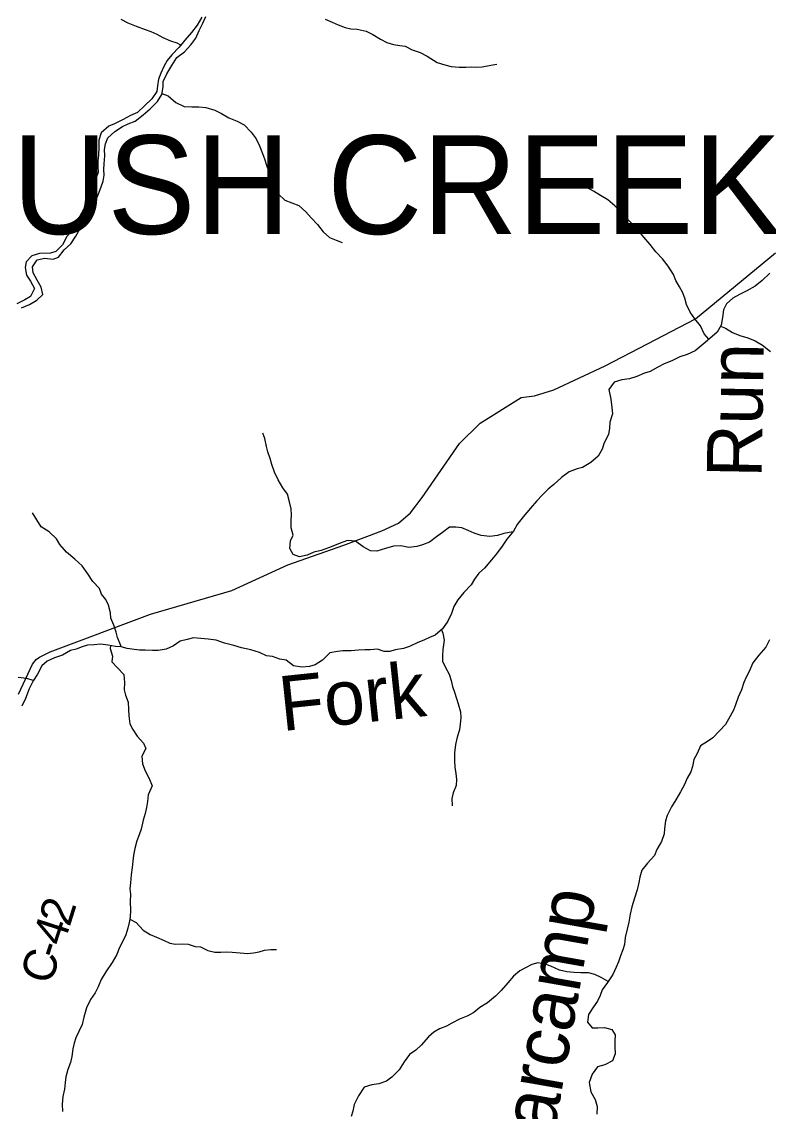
# Model space of a CAD drawing. Extents: x 1624196 to 2029251, y 146837 to 440034.
# Drawn here: x 1759899 to 1766716, y 302092 to 312033 of the extents above; entities that cross this region are included whole.
import ezdxf

# ---------------------------------------------------------------- set-up
doc = ezdxf.new("R2010")
doc.units = 0
for name, color, linetype in [('GM_X_County_Road', 7, 'Continuous'), ('GM_X_County_Road_Text', 7, 'Continuous'), ('GM_X_Minor_River', 7, 'Continuous'), ('GM_X_Minor_River_Text', 7, 'Continuous'), ('GM_X_Township_Text', 7, 'Continuous')]:
    doc.layers.add(name, color=color, linetype=linetype)

msp = doc.modelspace()

# ---------------------------------------------------------------- linework, layer by layer
at = {"layer": 'GM_X_County_Road'}
msp.add_lwpolyline([(1759868.5, 305897.8), (1759997.1, 306172.2), (1760029.6, 306213.2), (1760062, 306234.7), (1760159.4, 306284.1), (1761076.2, 306626.7), (1761818.8, 306843.4), (1762329.3, 307076.8), (1762839.7, 307256), (1763186.1, 307387.5), (1763340.2, 307459.3), (1763448.5, 307551.3), (1763554.8, 307691.3), (1763896, 308183.7), (1764086.5, 308369.7), (1764459, 308603.4), (1764583.1, 308621.2), (1764759.2, 308674.8), (1765227.7, 308894.3), (1765614.2, 309093.8), (1766050.8, 309323.3), (1766784.2, 309925.1)], dxfattribs=at)
at = {"layer": 'GM_X_Minor_River'}
for points in [[(1761542.9, 312074.5), (1761502.3, 312002.6), (1761449.8, 311934.7), (1761389.3, 311864.9), (1761336.8, 311801), (1761268.3, 311731.3), (1761227.9, 311679.4), (1761197.5, 311625.5), (1761169, 311565.5), (1761146.6, 311509.5), (1761138.2, 311449.3), (1761133.9, 311397.2), (1761087.4, 311331.3), (1761020.9, 311267.6), (1760956.4, 311205.8), (1760892.2, 311178.1), (1760823.8, 311142.5), (1760745.5, 311102.9), (1760695.3, 311081.1), (1760624.8, 311019.4), (1760602.3, 310953.3), (1760601.9, 310885.2), (1760601.4, 310815), (1760593.1, 310762.9), (1760592.7, 310712.7), (1760596.4, 310658.5), (1760573.9, 310596.5), (1760549.5, 310530.5), (1760533.1, 310478.5), (1760512.7, 310418.4), (1760480.2, 310354.4), (1760443.7, 310286.5), (1760403.2, 310210.5), (1760362.6, 310132.6), (1760312.1, 310072.7), (1760271.6, 309996.8), (1760211.1, 309937), (1760161, 309923.3), (1760060.8, 309919.9), (1759992.6, 309898.3), (1759938.2, 309842.5), (1759929.9, 309792.4), (1759943.4, 309720.1), (1759979.1, 309667.7), (1760014.7, 309599.3), (1759980.1, 309527.3), (1759925.9, 309495.5), (1759855.5, 309459.9)], [(1759897.3, 309421.5), (1759969.6, 309453.2), (1760036, 309492.8), (1760092.4, 309544.6), (1760076.8, 309610.9), (1760041.2, 309675.3), (1760003.6, 309743.8), (1759997.9, 309796), (1760040.4, 309861.9), (1760110.6, 309875.4), (1760184.6, 309867), (1760234.8, 309884.7), (1760285.3, 309952.5), (1760347.7, 310008.3), (1760394.3, 310078.2), (1760432.8, 310146.2), (1760487.3, 310224), (1760507.8, 310290.1), (1760530.2, 310342.1), (1760578.7, 310412), (1760601.1, 310464), (1760623.5, 310526), (1760643.9, 310580), (1760650.3, 310634.1), (1760648.6, 310684.3), (1760651, 310738.4), (1760657.4, 310808.6), (1760655.8, 310866.8), (1760664.2, 310920.9), (1760686.6, 310974.9), (1760749, 311032.6), (1760819.4, 311076.3), (1760869.6, 311102.1), (1760933.9, 311125.7), (1761008.3, 311185.4), (1761072.8, 311239.1), (1761139.3, 311304.9), (1761177.8, 311370.8), (1761190.2, 311439), (1761190.6, 311489.1), (1761223, 311557.1), (1761269.6, 311635), (1761316.1, 311706.9), (1761386.6, 311758.6), (1761443.1, 311822.4), (1761489.5, 311882.3), (1761518, 311954.3), (1761552.5, 312020.3), (1761578.9, 312080.3)], [(1761351.3, 311818.7), (1761317, 311837.3), (1761261.1, 311857.7), (1761191.2, 311886.2), (1761135.4, 311916.7), (1761081.5, 311941.1), (1761029.5, 311959.5), (1760945.6, 311990.1), (1760869.8, 312020.7), (1760805.9, 312055.2)], [(1762670, 312057.2), (1762733.8, 312030.8), (1762787.7, 312006.3), (1762851.6, 311981.9), (1762903.6, 311969.5), (1762963.7, 311965.1), (1763043.6, 311946.5), (1763105.5, 311918), (1763175.3, 311873.5), (1763233.1, 311845), (1763295.1, 311826.6), (1763351.1, 311818.2), (1763401.1, 311811.9), (1763464.9, 311777.3), (1763538.9, 311752.8), (1763602.7, 311720.3), (1763692.4, 311661.6), (1763762.3, 311639.1), (1763820.3, 311624.6), (1763892.4, 311620.2), (1763954.4, 311619.8), (1764004.5, 311621.5), (1764054.5, 311619.1), (1764104.6, 311620.8), (1764182.8, 311636.3), (1764236.9, 311648)], [(1761179.4, 311380.1), (1761235.7, 311358.4), (1761307.4, 311297.8), (1761383.2, 311259.2), (1761451.3, 311256.8), (1761517.4, 311256.3), (1761581.4, 311249.9), (1761663.3, 311227.3), (1761723.2, 311194.9), (1761791, 311156.3), (1761864.9, 311125.8), (1761930.7, 311093.2), (1761994.3, 311024.6), (1762040, 310966.2), (1762069.6, 310901.8), (1762097.1, 310831.4), (1762116.8, 310781.2), (1762138.4, 310716.8), (1762162, 310648.5), (1762183.6, 310592.2), (1762213.2, 310515.8), (1762244.8, 310461.4), (1762302.5, 310404.9), (1762366.4, 310382.4), (1762428.3, 310358), (1762494, 310299.4), (1762543.7, 310244.9), (1762601.4, 310184.4), (1762651, 310115.9), (1762710.7, 310065.3), (1762770.6, 310040.9), (1762824.5, 310018.5)], [(1766175.1, 309136.6), (1766132.5, 309187), (1766099, 309259.4), (1766047.3, 309321.9), (1766003.7, 309384.3), (1765970.1, 309454.8), (1765954.5, 309511), (1765932.8, 309565.3), (1765905.1, 309615.6), (1765871.5, 309672), (1765849.8, 309728.3), (1765802.3, 309802.8), (1765750.7, 309871.3), (1765689, 309933.9), (1765639.4, 310000.4), (1765581.8, 310069), (1765518.2, 310141.6), (1765446.6, 310216.2), (1765379, 310286.9), (1765315.4, 310353.5), (1765251.7, 310408), (1765185.9, 310446.6), (1765120.1, 310487.1), (1765058.3, 310519.6), (1764992.5, 310562.1), (1764924.6, 310588.6)], [(1766730.8, 309738.7), (1766660.3, 309673), (1766595.9, 309619.2), (1766521.5, 309577.6), (1766455.2, 309543.9), (1766393, 309512.2), (1766334.5, 309458.4), (1766308.2, 309404.5), (1766297.7, 309334.3), (1766285.2, 309264.2), (1766250.7, 309202.2), (1766184.3, 309144.5), (1766121.9, 309090.8), (1766049.4, 309031.1), (1765977.1, 308997.4), (1765908.9, 308975.8), (1765836.5, 308940.2), (1765766.3, 308910.5), (1765708, 308880.8), (1765639.7, 308843.1), (1765585.5, 308825.4), (1765515.2, 308795.8), (1765449, 308776.2), (1765380.9, 308764.6), (1765310.7, 308745), (1765262.2, 308677.1), (1765279.6, 308588.7), (1765287.1, 308514.5), (1765292.7, 308456.3), (1765270.2, 308378.2), (1765265.8, 308326.1), (1765257.4, 308268), (1765218.8, 308190), (1765200.5, 308134), (1765162, 308070), (1765097.5, 308012.3), (1765021.1, 307964.6), (1764971, 307952.9), (1764898.7, 307925.3), (1764828.3, 307873.6), (1764759.8, 307809.9), (1764707.5, 307768.1), (1764653, 307712.3), (1764604.6, 307660.4), (1764544.1, 307594.6)], [(1766280.9, 309256.5), (1766325, 309235.9), (1766388.9, 309197.3), (1766456.7, 309170.8), (1766530.7, 309148.3), (1766596.6, 309121.8), (1766664.4, 309081.3), (1766736.1, 309024.7)], [(1764383.2, 307378.5), (1764302.3, 307363.5), (1764244.2, 307345.8), (1764174, 307336.3), (1764096, 307344.8), (1764030, 307365.3), (1763976.2, 307391.7), (1763918.3, 307416.1), (1763864.3, 307422.5), (1763806.2, 307420.9), (1763741.8, 307373.1), (1763685.5, 307333.4), (1763623.1, 307285.6), (1763558.8, 307260), (1763506.7, 307244.3), (1763434.5, 307236.7), (1763362.6, 307251.2), (1763294.5, 307247.6), (1763222.3, 307228), (1763142, 307202.5), (1763084, 307206.9), (1763018.1, 307243.4), (1762948.4, 307294), (1762874.4, 307300.5), (1762806.1, 307276.8), (1762753.9, 307255.1), (1762701.7, 307231.4), (1762633.5, 307207.8), (1762567.3, 307192.1), (1762507.1, 307166.5), (1762436.9, 307150.9), (1762377, 307173.3), (1762347.3, 307227.6), (1762353.8, 307297.8), (1762378.2, 307349.8), (1762360.6, 307416.1), (1762359, 307482.3), (1762363.4, 307534.4), (1762359.7, 307588.6), (1762344.2, 307652.9), (1762324.6, 307721.2), (1762284.9, 307779.6), (1762239.4, 307852.1), (1762205.8, 307924.5), (1762182.3, 307992.8), (1762166.6, 308049.1), (1762145, 308107.4), (1762133.3, 308157.6), (1762117.8, 308229.9), (1762102.1, 308280.2)], [(1764544.1, 307594.6), (1764479.6, 307516.8), (1764425, 307445), (1764388.6, 307385), (1764330, 307313.2), (1764285.6, 307249.3), (1764235, 307177.4), (1764188.6, 307123.6), (1764124, 307047.8), (1764073.7, 307002), (1764035.3, 306948.1), (1764002.9, 306896.1), (1763936.3, 306824.3), (1763881.8, 306758.5), (1763845.4, 306698.6), (1763822.9, 306634.5), (1763790.4, 306564.6), (1763741.9, 306492.7), (1763673.5, 306436.9), (1763623.2, 306413.2), (1763571, 306389.5), (1763516.8, 306367.8), (1763440.5, 306332.1), (1763384.3, 306314.5), (1763310.2, 306300.9), (1763260, 306287.2), (1763210, 306287.5), (1763148, 306307.9), (1763081.9, 306302.3), (1763031.9, 306300.7), (1762975.8, 306299), (1762907.7, 306293.4), (1762831.6, 306293.9), (1762781.5, 306288.2), (1762711.3, 306274.6), (1762646.8, 306206.9), (1762578.5, 306165.2), (1762526.3, 306149.5), (1762458.2, 306143.9), (1762382.2, 306156.4), (1762312.4, 306207), (1762256.5, 306217.4), (1762188.5, 306239.9), (1762134.5, 306248.2), (1762070.7, 306276.7), (1761990.7, 306301.3), (1761904.8, 306319.9), (1761834.8, 306340.4), (1761750.9, 306363), (1761675, 306389.6), (1761603, 306398.1), (1761534.9, 306406.5), (1761468.9, 306411), (1761410.7, 306395.3), (1761344.6, 306381.7), (1761284.2, 306340), (1761218, 306308.3), (1761143.8, 306296.7), (1761093.7, 306295), (1761025.7, 306297.5), (1760975.6, 306299.8), (1760925.6, 306306.1), (1760861.6, 306314.6), (1760807.6, 306329), (1760755.6, 306331.3), (1760689.6, 306343.8), (1760617.6, 306354.3), (1760559.5, 306348.6), (1760499.4, 306345), (1760449.3, 306329.3), (1760395.1, 306309.5), (1760342.9, 306295.8), (1760272.6, 306254.2), (1760198.3, 306228.6), (1760132, 306198.9), (1760081.7, 306155.1), (1760043.2, 306081.2), (1760002.7, 306019.2), (1759966.2, 305947.3), (1759933.5, 305857.2), (1759899, 305787.3)], [(1760805.9, 306329), (1760801.8, 306349.1), (1760774.2, 306413.4), (1760762.5, 306463.6), (1760738.9, 306528), (1760711.3, 306590.3), (1760709.6, 306640.5), (1760692.1, 306710.8), (1760666.4, 306761.1), (1760628.7, 306811.5), (1760609, 306861.7), (1760547.4, 306926.3), (1760503.8, 306994.8), (1760450.2, 307069.3), (1760384.5, 307129.9), (1760306.9, 307192.6), (1760245.3, 307263.2), (1760215.6, 307313.5), (1760150, 307380.1), (1760076.2, 307424.7), (1760036.6, 307489.2), (1759996.9, 307551.6)], [(1763731.4, 306484.1), (1763745.7, 306454.5), (1763757.2, 306390.3), (1763744.7, 306306.1), (1763740.3, 306250), (1763741.9, 306197.8), (1763767.6, 306139.5), (1763801.2, 306079.1), (1763820.8, 306022.8), (1763832.5, 305966.6), (1763850.1, 305914.3), (1763869.8, 305858.1), (1763885.5, 305807.8), (1763907, 305737.5), (1763908.6, 305681.3), (1763904.3, 305623.2), (1763897.9, 305573.1), (1763875.4, 305505), (1763859, 305439), (1763850.4, 305360.8), (1763850, 305290.6), (1763855.6, 305230.4), (1763863.2, 305174.2), (1763868.8, 305118), (1763866.5, 305063.9), (1763840, 304995.8), (1763827.6, 304945.8), (1763829.2, 304879.6)], [(1760710.4, 306339.8), (1760705.4, 306315.6), (1760729, 306243.2), (1760720.6, 306193.1), (1760774.3, 306138.6), (1760832, 306076.1), (1760837.5, 306003.9), (1760835.1, 305937.7), (1760846.7, 305887.5), (1760872.3, 305825.1), (1760873.9, 305756.9), (1760877.5, 305700.8), (1760885, 305626.5), (1760912.7, 305576.2), (1760952.3, 305513.8), (1761010, 305451.2), (1761031.7, 305400.9), (1760997.2, 305333), (1761000.7, 305260.7), (1761026.3, 305198.4), (1761061.9, 305128), (1761089.4, 305059.6), (1761054.9, 304977.6), (1761048.5, 304917.5), (1761038.1, 304863.4), (1761025.7, 304807.3), (1761007.3, 304747.3), (1760988.7, 304665.1), (1760970.3, 304613.1), (1760949.9, 304559.1), (1760931.5, 304489), (1760919, 304426.9), (1760912.7, 304372.8), (1760906.3, 304314.7), (1760899.8, 304248.5), (1760891.3, 304174.4), (1760886.9, 304122.3), (1760892.6, 304072.1), (1760890.2, 304003.9), (1760893.6, 303927.7), (1760889.2, 303863.6), (1760880.9, 303813.5), (1760868.5, 303761.4), (1760848.1, 303701.4), (1760815.6, 303631.4), (1760789.2, 303579.4), (1760766.8, 303521.4), (1760724.2, 303447.5), (1760665.6, 303363.6), (1760625.1, 303293.7), (1760596.6, 303227.7), (1760568.2, 303171.7), (1760527.8, 303109.8), (1760491.2, 303033.8), (1760464.6, 302949.7), (1760452.2, 302883.6), (1760419.7, 302817.7), (1760393.3, 302761.7), (1760378.9, 302711.6), (1760364.6, 302659.6), (1760356.1, 302591.5), (1760343.7, 302535.4), (1760319.2, 302471.4), (1760300.8, 302405.3), (1760294.4, 302353.2), (1760290, 302293.1), (1760273.5, 302227), (1760267.1, 302156.8), (1760272.6, 302088.6)], [(1766728.4, 306393.3), (1766694, 306327.4), (1766629.4, 306253.6), (1766574.9, 306183.7), (1766542.3, 306105.7), (1766513.9, 306053.8), (1766493.6, 306003.7), (1766471.1, 305935.7), (1766442.6, 305869.7), (1766418.1, 305801.6), (1766399.8, 305751.6), (1766367.4, 305695.7), (1766324.8, 305619.7), (1766270.4, 305563.9), (1766211.9, 305500.1), (1766161.6, 305466.4), (1766099.3, 305426.6), (1766068.8, 305354.6), (1766038.4, 305302.7), (1766023.9, 305238.6), (1766009.6, 305188.6), (1765977.2, 305130.6), (1765952.8, 305074.6), (1765914.3, 305006.7), (1765871.7, 304932.7), (1765833.3, 304870.8), (1765792.7, 304790.8), (1765778.3, 304740.8), (1765767.9, 304672.7), (1765765.5, 304622.5), (1765743.1, 304554.5), (1765700.5, 304480.6), (1765678.1, 304424.5), (1765613.6, 304356.8), (1765561.1, 304290.9), (1765542.7, 304228.9), (1765534.3, 304178.8), (1765519.8, 304112.7), (1765495.3, 304036.6), (1765470.7, 303956.6), (1765454.3, 303888.5), (1765443.8, 303818.4), (1765427.3, 303752.3), (1765408.8, 303676.2), (1765402.4, 303614.1), (1765390, 303564), (1765367.6, 303510), (1765349.3, 303456), (1765328.9, 303406), (1765296.4, 303338), (1765247.9, 303266.1), (1765199.4, 303198.2), (1765181, 303148.2)], [(1760004.5, 306022.1), (1759946.8, 306041.7), (1759866.8, 306050.2)], [(1760885.8, 303843), (1760942.9, 303813.1), (1761008.5, 303744.5), (1761070.3, 303704), (1761128.2, 303679.5), (1761200.1, 303651), (1761252, 303626.6), (1761304, 303616.2), (1761370.1, 303619.8), (1761420.1, 303617.5), (1761482, 303595), (1761532.1, 303590.7), (1761599.9, 303558.2), (1761663.9, 303543.7), (1761715.9, 303543.4), (1761772, 303545), (1761822.1, 303542.7), (1761894.1, 303536.2), (1761962.1, 303529.8), (1762014.2, 303537.5), (1762066.3, 303547.2), (1762116.5, 303560.9), (1762172.6, 303566.5), (1762224.6, 303566.2)], [(1765253.8, 303274.9), (1765190.1, 303310.6), (1765134.2, 303339), (1765076.3, 303353.4), (1765004.2, 303355.9), (1764944.2, 303358.3), (1764878.1, 303362.7), (1764810.2, 303379.2), (1764732.3, 303415.8), (1764680.4, 303432.2), (1764612.4, 303444.6), (1764558.2, 303430.9), (1764500, 303401.2), (1764447.7, 303371.5), (1764391.3, 303323.7), (1764338.9, 303261.9), (1764278.3, 303194.1), (1764225.9, 303142.3), (1764151.4, 303080.6), (1764081.1, 303036.9), (1764028.7, 302993.1), (1763972.5, 302963.4), (1763898.2, 302931.8), (1763827.8, 302894.1), (1763777.6, 302868.4), (1763713.4, 302842.7), (1763663.1, 302813), (1763612.8, 302771.2), (1763548.2, 302695.4), (1763497.8, 302649.6), (1763439.5, 302607.8), (1763391, 302541.9), (1763346.5, 302468), (1763279.9, 302402.3), (1763229.7, 302366.5), (1763159.4, 302340.9), (1763095.3, 302331.2), (1763027.1, 302311.6), (1762974.5, 302231.8), (1762935.9, 302153.8), (1762923.5, 302093.7), (1762907.1, 302043.7)], [(1765181, 303148.2), (1765156.6, 303096.2), (1765120.2, 303044.3), (1765073.7, 302974.4), (1765065.2, 302904.3), (1765108.9, 302851.8), (1765159, 302853.5), (1765221.1, 302857.1), (1765287, 302838.7), (1765318.7, 302788.3), (1765314.3, 302730.2), (1765314, 302678.1), (1765319.6, 302613.9), (1765293.1, 302551.8), (1765224.8, 302514.2), (1765156.6, 302496.6), (1765108.1, 302428.7), (1765081.5, 302352.6), (1765097, 302268.3), (1765134.6, 302199.9), (1765154.1, 302133.6), (1765151.7, 302065.4)]]:
    msp.add_lwpolyline(points, dxfattribs=at)

# ---------------------------------------------------------------- texts
at = {"layer": 'GM_X_County_Road_Text'}
for s, rotation, p in [('2', 72.58029, (1760336.1, 303766.9)), ('4', 72.04432, (1760278.2, 303588.1)), ('-', 71.92993, (1760239.8, 303470.4)), ('C', 71.90507, (1760163.2, 303236))]:
    msp.add_text(s, height=300, rotation=rotation, dxfattribs=at).set_placement(p)
at = {"layer": 'GM_X_Minor_River_Text'}
for s, height, rotation, p in [('Run', 500.04, 89.00005, (1766654.6, 307871)), ('Fork', 499.99, 6.00073, (1762276.1, 305559.3)), ('Sugarcamp', 500, 79.99812, (1764554.9, 300711.6))]:
    msp.add_text(s, height=height, rotation=rotation, dxfattribs=at).set_placement(p)
at = {"layer": 'GM_X_Township_Text'}
msp.add_text('BRUSH CREEK', height=900, rotation=0.00001, dxfattribs=at).set_placement((1758140.8, 310096.8))

doc.saveas('drawing.dxf')
